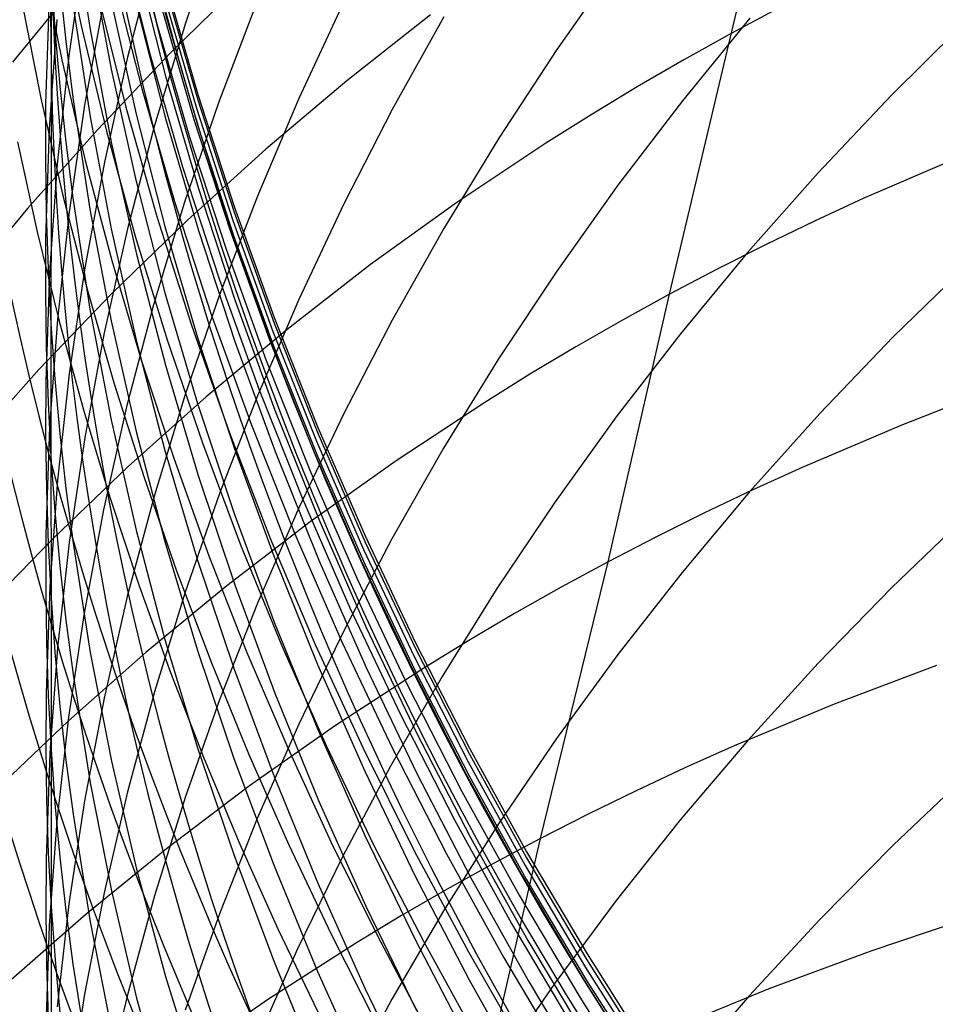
# Model space of a CAD drawing. Extents: x -383 to 1849, y -1185 to -529.
# Tile 383 of 656: x 235.21 to 239.01, y -935.12 to -931.04. Entities that reach past the tile are written whole.
import ezdxf

# ---------------------------------------------------------------- set-up
doc = ezdxf.new("R2010")
doc.units = 0
doc.layers.add('PREDEFINITO', color=7, linetype='CONTINUOUS')

msp = doc.modelspace()

# ---------------------------------------------------------------- linework, layer by layer
at = {"layer": 'PREDEFINITO'}
for p, q in [((237.9083157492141, -932.1777502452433, 519.2352278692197), (238.4153405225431, -930.0412529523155, 522.4613302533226)), ((235.6601322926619, -930.5808752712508, 570.5366458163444), (235.7804008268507, -931.0547313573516, 570.5479857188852)), ((235.3739300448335, -930.622909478, 564.0528887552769), (235.465808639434, -931.0633164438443, 564.0964856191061)), ((235.4324510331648, -930.609424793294, 592.4447797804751), (235.5036255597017, -931.078976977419, 592.3337788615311)), ((236.0415411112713, -930.6295355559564, 613.1107631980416), (235.8988450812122, -931.0517004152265, 612.9036945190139)), ((235.6317921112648, -930.7058546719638, 568.9266486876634), (235.7517537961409, -931.1789634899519, 568.9467145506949)), ((235.4795599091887, -930.7410141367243, 607.0970259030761), (235.4148397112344, -931.1884002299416, 606.9111283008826)), ((235.3008243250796, -930.7850176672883, 562.4358598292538), (235.3857944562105, -931.2049594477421, 562.4854716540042)), ((235.502948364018, -930.773521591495, 590.660345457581), (235.5904502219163, -931.2426206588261, 590.5596361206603)), ((235.7715920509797, -930.7604916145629, 611.0253973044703), (235.6592519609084, -931.1935306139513, 610.8240971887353)), ((235.6963969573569, -930.8030688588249, 583.7710890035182), (235.8166797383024, -931.2729442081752, 583.7106035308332)), ((237.6952719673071, -930.7995301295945, 621.5267863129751), (237.4408381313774, -931.1611374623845, 621.3100602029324)), ((235.4602171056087, -930.8739519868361, 527.7122065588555), (235.1810375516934, -931.2143094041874, 527.9287863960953)), ((235.3414516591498, -930.848355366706, 597.7252626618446), (235.3576175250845, -931.0810883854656, 597.6552995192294)), ((235.3414516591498, -930.8483553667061, 597.7252626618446), (235.3416682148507, -931.7917767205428, 601.0574582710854)), ((235.597699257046, -930.8510686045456, 567.3186566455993), (235.7178419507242, -931.3235682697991, 567.347453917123)), ((235.8145277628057, -930.8785830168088, 577.0577099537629), (235.9502867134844, -931.348162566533, 577.0388308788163)), ((236.1516164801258, -930.8675998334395, 525.4604211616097), (235.8368691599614, -931.1761574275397, 525.6738109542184)), ((235.3781533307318, -930.8939399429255, 595.9162509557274), (235.4029668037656, -931.1273405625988, 595.8511502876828)), ((235.8141674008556, -930.9005835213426, 575.4312619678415), (235.949920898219, -931.370546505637, 575.4236598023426)), ((235.3333468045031, -930.9286909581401, 603.2157218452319), (235.3187316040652, -931.385869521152, 603.0475353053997)), ((235.5615573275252, -930.9506371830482, 608.9573714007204), (235.4806896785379, -931.3926344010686, 608.7630695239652)), ((235.5377296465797, -930.9425140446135, 565.7067775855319), (235.6516885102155, -931.4004725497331, 565.7432777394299)), ((235.5904451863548, -930.9623238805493, 588.8932045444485), (235.6942527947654, -931.4305872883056, 588.8030357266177)), ((235.8097940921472, -930.9358302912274, 573.7539436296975), (235.9453368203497, -931.4054585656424, 573.7482688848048)), ((235.2205469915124, -930.9647340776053, 560.8187754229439), (235.299242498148, -931.3640800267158, 560.8736434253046)), ((235.4321916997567, -930.9738296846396, 594.1181904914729), (235.5030155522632, -931.4408271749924, 593.9980430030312)), ((235.6966668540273, -930.9793755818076, 585.4617136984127), (235.8169910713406, -931.4480221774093, 585.3921970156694)), ((235.7989621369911, -930.9824862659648, 572.1483873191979), (235.9346404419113, -931.4521597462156, 572.1507108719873)), ((236.1937035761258, -930.9691225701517, 614.9986166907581), (236.0365847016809, -931.3825110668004, 614.7853032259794)), ((236.5561039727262, -930.964263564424, 617.0972285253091), (236.3697471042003, -931.3647978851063, 616.879898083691)), ((238.3628249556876, -930.988826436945, 520.7455560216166), (238.1640968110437, -931.0949190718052, 520.8381642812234)), ((235.3646384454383, -931.0373641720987, 605.060634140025), (235.3332293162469, -931.4905526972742, 604.8833392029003)), ((235.813878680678, -931.0062726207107, 580.2998659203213), (235.9494546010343, -931.4739866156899, 580.2567883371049)), ((236.9167783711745, -931.0178696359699, 523.2336232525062), (236.5690434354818, -931.2912292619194, 523.4404661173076)), ((236.9714822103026, -931.0259440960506, 619.2034416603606), (236.7571505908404, -931.4113217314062, 618.9837481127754)), ((238.2414803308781, -931.0320496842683, 623.6270408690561), (237.961638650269, -931.3744707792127, 623.4118175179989)), ((239.1450744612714, -931.03852242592, 625.9215333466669), (238.8291887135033, -931.3514140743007, 625.7149804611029)), ((235.3576175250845, -931.0810883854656, 597.6552995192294), (235.3781313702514, -931.313531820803, 597.5855006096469)), ((235.465808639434, -931.0633164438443, 564.0964856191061), (235.5715259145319, -931.5010270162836, 564.1395939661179)), ((235.5036255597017, -931.078976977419, 592.3337788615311), (235.5914702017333, -931.5462835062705, 592.2236047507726)), ((235.8988450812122, -931.0517004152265, 612.9036945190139), (235.7712193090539, -931.4774572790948, 612.6951681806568)), ((235.7804008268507, -931.0547313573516, 570.5479857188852), (235.9164279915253, -931.5248315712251, 570.5592947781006)), ((238.1640968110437, -931.0949190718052, 520.8381642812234), (237.9678954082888, -931.2042017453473, 520.9323994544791)), ((235.4029668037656, -931.1273405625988, 595.8511502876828), (235.4320528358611, -931.3603377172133, 595.7862372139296)), ((237.4408381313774, -931.1611374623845, 621.3100602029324), (237.1995015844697, -931.529603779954, 621.0895733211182)), ((235.4148397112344, -931.1884002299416, 606.9111283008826), (235.3664567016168, -931.637237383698, 606.7249300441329)), ((235.3857944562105, -931.2049594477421, 562.4854716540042), (235.4834348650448, -931.6225214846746, 562.5345370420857)), ((235.8368691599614, -931.1761574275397, 525.6738109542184), (235.5339807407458, -931.4943953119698, 525.8912049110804)), ((235.6592519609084, -931.1935306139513, 610.8240971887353), (235.5624782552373, -931.6292934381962, 610.6218327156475)), ((235.7517537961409, -931.1789634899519, 568.9467145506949), (235.8874537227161, -931.6482719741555, 568.9665973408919)), ((237.9678954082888, -931.2042017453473, 520.9323994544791), (237.7742557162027, -931.3166316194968, 521.0282303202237)), ((235.5904502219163, -931.2426206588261, 590.5596361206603), (235.6942921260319, -931.7089522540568, 590.459809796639)), ((235.8166797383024, -931.2729442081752, 583.7106035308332), (235.9527175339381, -931.7390946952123, 583.6508797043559)), ((235.3781313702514, -931.313531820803, 597.5855006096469), (235.4029555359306, -931.5456309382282, 597.5158817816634)), ((235.7178419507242, -931.3235682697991, 567.347453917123), (235.8537027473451, -931.7922892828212, 567.3759212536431)), ((236.5690434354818, -931.2912292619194, 523.4404661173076), (236.2325268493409, -931.5754378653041, 523.6522649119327)), ((237.7742557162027, -931.3166316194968, 521.0282303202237), (237.5832060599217, -931.4321575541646, 521.1256214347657)), ((235.299242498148, -931.3640800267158, 560.8736434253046), (235.3894485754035, -931.7613860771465, 560.9279372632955)), ((235.4320528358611, -931.3603377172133, 595.7862372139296), (235.5028919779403, -931.824901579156, 595.6570330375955)), ((235.949920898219, -931.370546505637, 575.4236598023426), (236.1010896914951, -931.8363046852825, 575.416389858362)), ((235.9502867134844, -931.348162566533, 577.0388308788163), (236.1014576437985, -931.8135497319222, 577.0204004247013)), ((236.3697471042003, -931.3647978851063, 616.879898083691), (236.1977258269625, -931.770166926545, 616.6602589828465)), ((238.8291887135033, -931.3514140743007, 625.7149804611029), (238.5251960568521, -931.6730685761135, 625.5030562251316)), ((235.3187316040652, -931.385869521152, 603.0475353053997), (235.3178064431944, -931.6145257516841, 602.9635323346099)), ((235.4806896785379, -931.3926344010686, 608.7630695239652), (235.415886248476, -931.8364767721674, 608.5682565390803)), ((235.6516885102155, -931.4004725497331, 565.7432777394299), (235.7804529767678, -931.8550075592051, 565.77934024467)), ((236.0365847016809, -931.3825110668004, 614.7853032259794), (235.8942877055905, -931.7999211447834, 614.5702239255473)), ((235.9453368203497, -931.4054585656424, 573.7482688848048), (236.09631663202, -931.8708363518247, 573.742857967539)), ((236.7571505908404, -931.4113217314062, 618.9837481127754), (236.5566617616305, -931.8023453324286, 618.7611624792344)), ((237.961638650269, -931.3744707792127, 623.4118175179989), (237.6943978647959, -931.7245108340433, 623.1921781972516)), ((235.5030155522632, -931.4408271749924, 593.9980430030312), (235.5904865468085, -931.90554347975, 593.8787765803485)), ((235.6942527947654, -931.4305872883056, 588.8030357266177), (235.8141009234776, -931.8956216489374, 588.7137745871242)), ((235.8169910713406, -931.4480221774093, 585.3921970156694), (235.9530724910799, -931.9129606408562, 585.3235152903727)), ((235.9346404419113, -931.4521597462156, 572.1507108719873), (236.0857413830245, -931.9175915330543, 572.1531492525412)), ((237.5832060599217, -931.4321575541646, 521.1256214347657), (237.3947747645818, -931.5507284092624, 521.2245373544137)), ((235.3332293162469, -931.4905526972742, 604.8833392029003), (235.3186374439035, -931.9443081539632, 604.7061285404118)), ((235.7712193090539, -931.4774572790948, 612.6951681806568), (235.6589116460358, -931.9063644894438, 612.48540255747)), ((235.9494546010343, -931.4739866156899, 580.2567883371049), (236.1004660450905, -931.937489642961, 580.2143808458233)), ((235.5339807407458, -931.4943953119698, 525.8912049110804), (235.2431839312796, -931.8218932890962, 526.1123366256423)), ((235.5715259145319, -931.5010270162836, 564.1395939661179), (235.6908426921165, -931.9356797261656, 564.1821805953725)), ((235.9164279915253, -931.5248315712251, 570.5592947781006), (236.0679096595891, -931.9907157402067, 570.5705612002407)), ((237.1995015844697, -931.529603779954, 621.0895733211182), (236.9715115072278, -931.9045059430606, 620.8655783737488)), ((235.2017420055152, -931.545523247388, 559.2622200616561), (235.2831048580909, -931.9181401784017, 559.3203408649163)), ((235.4029555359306, -931.5456309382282, 597.5158817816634), (235.4320523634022, -931.7773310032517, 597.4464588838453)), ((235.5914702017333, -931.5462835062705, 592.2236047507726), (235.6956807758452, -932.0108955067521, 592.1143593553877)), ((237.3947747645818, -931.5507284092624, 521.2245373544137), (237.0258805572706, -931.7968003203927, 521.4268018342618)), ((235.3178064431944, -931.6145257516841, 602.9635323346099), (235.3211773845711, -931.8431505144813, 602.8796182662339)), ((236.2325268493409, -931.5754378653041, 523.6522649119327), (235.9074566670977, -931.8700788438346, 523.8687436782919)), ((239.1326668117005, -931.598880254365, 518.6873127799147), (238.7153188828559, -931.7791653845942, 518.8630901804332)), ((235.3664567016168, -931.637237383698, 606.7249300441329), (235.3346599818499, -932.0870746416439, 606.538621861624)), ((235.5624782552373, -931.6292934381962, 610.6218327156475), (235.4815188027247, -932.0673336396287, 610.4188138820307)), ((235.4834348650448, -931.6225214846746, 562.5345370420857), (235.593536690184, -932.0373904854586, 562.5830219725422)), ((235.8874537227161, -931.6482719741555, 568.9665973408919), (236.0385903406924, -932.1133244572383, 568.9862780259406)), ((238.5251960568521, -931.6730685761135, 625.5030562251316), (238.2333409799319, -932.0030732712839, 625.2860297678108)), ((235.6942921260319, -931.7089522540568, 590.459809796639), (235.8141726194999, -932.1720697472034, 590.3609587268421)), ((237.6943978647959, -931.7245108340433, 623.1921781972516), (237.4400069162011, -932.0817518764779, 622.96838375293)), ((235.3894485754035, -931.7613860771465, 560.9279372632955), (235.4909855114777, -932.1563805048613, 560.9816226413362)), ((235.4320523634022, -931.7773310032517, 597.4464588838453), (235.5029133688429, -932.2393150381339, 597.3082642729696)), ((235.9527175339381, -931.7390946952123, 583.6508797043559), (236.1042062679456, -932.2010659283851, 583.5919729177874)), ((236.1977258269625, -931.770166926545, 616.6602589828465), (236.0402866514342, -932.1799370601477, 616.4385472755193)), ((238.7153188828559, -931.7791653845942, 518.8630901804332), (238.5100047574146, -931.8740617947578, 518.9535675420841)), ((235.3416682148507, -931.7917767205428, 601.0574582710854), (235.3409310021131, -932.3000773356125, 602.7121429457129)), ((235.8942877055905, -931.7999211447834, 614.5702239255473), (235.7670583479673, -932.2209190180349, 614.3536043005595)), ((235.8537027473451, -931.7922892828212, 567.3759212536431), (236.0049810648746, -932.2567754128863, 567.4040319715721)), ((236.1014576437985, -931.8135497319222, 577.0204004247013), (236.2677403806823, -932.2742851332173, 577.002434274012)), ((236.5566617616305, -931.8023453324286, 618.7611624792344), (236.3702625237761, -932.1985856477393, 618.5359295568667)), ((237.0258805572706, -931.7968003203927, 521.4268018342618), (236.6677996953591, -932.0544382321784, 521.6347402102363)), ((235.2431839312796, -931.8218932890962, 526.1123366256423), (234.964711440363, -932.1582311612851, 526.3369396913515)), ((235.3211773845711, -931.8431505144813, 602.8796182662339), (235.3288752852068, -932.0716867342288, 602.7958146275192)), ((235.415886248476, -931.8364767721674, 608.5682565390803), (235.3673939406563, -932.2817133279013, 608.3731336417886)), ((235.5028919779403, -931.824901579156, 595.6570330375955), (235.5903695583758, -932.2871914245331, 595.5287568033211)), ((235.7804529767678, -931.8550075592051, 565.77934024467), (235.9237494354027, -932.3057022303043, 565.8149335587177)), ((236.1010896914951, -931.8363046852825, 575.416389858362), (236.2673733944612, -932.2973981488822, 575.4094568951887)), ((235.9074566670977, -931.8700788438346, 523.8687436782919), (235.5940609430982, -932.1747355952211, 524.0896264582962)), ((235.8141009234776, -931.8956216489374, 588.7137745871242), (235.9496880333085, -932.3569780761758, 588.6255041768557)), ((236.09631663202, -931.8708363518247, 573.742857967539), (236.2624321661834, -932.3315072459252, 573.73771421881)), ((238.5100047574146, -931.8740617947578, 518.9535675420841), (238.3070209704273, -931.9721256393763, 519.0457566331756)), ((235.2831048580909, -931.9181401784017, 559.3203408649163), (235.3745102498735, -932.2888226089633, 559.3778518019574)), ((235.6589116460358, -931.9063644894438, 612.48540255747), (235.5621699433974, -932.337980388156, 612.2746160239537)), ((235.5904865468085, -931.90554347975, 593.8787765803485), (235.6943029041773, -932.3675354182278, 593.7605012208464)), ((235.6908426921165, -931.9356797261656, 564.1821805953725), (235.8235197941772, -932.366913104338, 564.2242123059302)), ((235.9530724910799, -931.9129606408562, 585.3235152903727), (236.1046067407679, -932.3737375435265, 585.2557325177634)), ((236.0857413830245, -931.9175915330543, 572.1531492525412), (236.2519642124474, -932.3783243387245, 572.1556987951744)), ((236.1004660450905, -931.937489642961, 580.2143808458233), (236.2666116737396, -932.3963272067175, 580.172682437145)), ((236.9715115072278, -931.9045059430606, 620.8655783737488), (236.7571170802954, -932.2854208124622, 620.6383280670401)), ((235.3186374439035, -931.9443081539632, 604.7061285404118), (235.3177251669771, -932.1712569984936, 604.6176114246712)), ((238.3070209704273, -931.9721256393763, 519.0457566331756), (238.1064353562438, -932.0733555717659, 519.1396469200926)), ((235.6956807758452, -932.0108955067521, 592.1143593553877), (235.815953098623, -932.4723641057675, 592.006144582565)), ((236.0679096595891, -931.9907157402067, 570.5705612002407), (236.2345417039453, -932.4519236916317, 570.5817731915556)), ((238.2333409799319, -932.0030732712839, 625.2860297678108), (237.9538679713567, -932.3410154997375, 625.0641702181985)), ((235.593536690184, -932.0373904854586, 562.5830219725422), (235.7158910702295, -932.4492531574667, 562.6308924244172)), ((236.6677996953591, -932.0544382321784, 521.6347402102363), (236.3207587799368, -932.3232330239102, 521.8480689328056)), ((239.153147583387, -932.0459266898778, 627.5856649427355), (238.8370158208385, -932.3547867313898, 627.3729034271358)), ((235.3346599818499, -932.0870746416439, 606.538621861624), (235.3196986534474, -932.5374610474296, 606.3523944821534)), ((235.3288752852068, -932.0716867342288, 602.7958146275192), (235.3409310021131, -932.3000773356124, 602.7121429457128)), ((235.4815188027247, -932.0673336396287, 610.4188138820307), (235.4166214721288, -932.5072047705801, 610.2152506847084)), ((237.4400069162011, -932.0817518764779, 622.96838375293), (237.1987147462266, -932.4457759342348, 622.7406950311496)), ((238.1064353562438, -932.0733555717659, 519.1396469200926), (237.9083157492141, -932.1777502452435, 519.2352278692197)), ((236.0385903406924, -932.1133244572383, 568.9862780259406), (236.204862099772, -932.5736652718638, 569.0057375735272)), ((235.5940609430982, -932.1747355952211, 524.0896264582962), (235.2925677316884, -932.4889915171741, 524.3146372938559)), ((235.3177251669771, -932.1712569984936, 604.6176114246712), (235.3211098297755, -932.3981777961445, 604.5291833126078)), ((235.4909855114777, -932.1563805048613, 560.9816226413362), (235.6036735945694, -932.5487915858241, 561.0346652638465)), ((235.8141726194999, -932.1720697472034, 590.3609587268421), (235.9497902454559, -932.6315265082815, 590.2631751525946)), ((236.0402866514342, -932.1799370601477, 616.4385472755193), (235.8976760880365, -932.5936746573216, 616.2149990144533)), ((237.6532791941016, -933.287613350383, 517.6507610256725), (237.9083157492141, -932.1777502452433, 519.2352278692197)), ((237.9083157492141, -932.1777502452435, 519.2352278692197), (237.7127233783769, -932.2853001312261, 519.3324846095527)), ((235.7670583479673, -932.2209190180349, 614.3536043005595), (235.655142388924, -932.6450709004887, 614.1356698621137)), ((236.1042062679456, -932.2010659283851, 583.5919729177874), (236.2708418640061, -932.6584035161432, 583.5339385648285)), ((236.3702625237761, -932.1985856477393, 618.5359295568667), (236.1981996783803, -932.5996134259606, 618.3082941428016)), ((235.5029133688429, -932.2393150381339, 597.3082642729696), (235.5904131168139, -932.6990460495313, 597.1710435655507)), ((236.0049810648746, -932.2567754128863, 567.4040319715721), (236.1713763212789, -932.7165704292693, 567.4317593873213)), ((235.3673939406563, -932.2817133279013, 608.3731336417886), (235.3354596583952, -932.7278930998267, 608.1779020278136)), ((235.3409310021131, -932.3000773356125, 602.7121429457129), (235.3408934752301, -932.8517088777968, 604.3526846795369)), ((235.3409310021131, -932.3000773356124, 602.7121429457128), (235.3573639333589, -932.5282656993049, 602.6286243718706)), ((235.3745102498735, -932.2888226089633, 559.3778518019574), (235.4758092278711, -932.657346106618, 559.4347207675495)), ((235.5903695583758, -932.2871914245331, 595.5287568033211), (235.6941843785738, -932.7467671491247, 595.4015268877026)), ((235.9237494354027, -932.3057022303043, 565.8149335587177), (236.0813042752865, -932.7521397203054, 565.850026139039)), ((236.2673733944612, -932.2973981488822, 575.4094568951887), (236.4484716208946, -932.7533669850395, 575.4028656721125)), ((236.2677403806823, -932.2742851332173, 577.002434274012), (236.44883475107, -932.7299093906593, 576.9849481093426)), ((236.7571170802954, -932.2854208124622, 620.6383280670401), (236.5565674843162, -932.6719252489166, 620.4080751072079)), ((237.7127233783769, -932.2853001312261, 519.3324846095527), (237.5196930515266, -932.3959629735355, 519.4313849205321)), ((235.5621699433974, -932.337980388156, 612.2746160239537), (235.4812420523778, -932.7718633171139, 612.0630269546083)), ((236.3207587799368, -932.3232330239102, 521.8480689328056), (235.9849844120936, -932.6027755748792, 522.0665044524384)), ((236.2624321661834, -932.3315072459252, 573.73771421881), (236.4433820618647, -932.7870148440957, 573.7328409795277)), ((237.9538679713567, -932.3410154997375, 625.0641702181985), (237.6870215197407, -932.6864826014, 624.8377467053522)), ((235.6943029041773, -932.3675354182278, 593.7605012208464), (235.8141628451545, -932.8263598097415, 593.6433269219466)), ((235.8235197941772, -932.366913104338, 564.2242123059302), (235.9693180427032, -932.7943656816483, 564.2656558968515)), ((235.9496880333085, -932.3569780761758, 588.6255041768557), (236.1007125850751, -932.8142076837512, 588.5383075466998)), ((236.1046067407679, -932.3737375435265, 585.2557325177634), (236.2712894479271, -932.8298994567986, 585.1889126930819)), ((236.2519642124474, -932.3783243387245, 572.1556987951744), (236.433008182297, -932.8339008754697, 572.1583558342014)), ((238.8370158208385, -932.3547867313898, 627.3729034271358), (238.5327560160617, -932.6723122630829, 627.1545930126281)), ((235.3211098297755, -932.3981777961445, 604.5291833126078), (235.3288223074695, -932.6250139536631, 604.4408668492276)), ((236.2666116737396, -932.3963272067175, 580.172682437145), (236.4475901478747, -932.8500448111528, 580.1317321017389)), ((237.5196930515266, -932.3959629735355, 519.4313849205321), (237.3292529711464, -932.5096883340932, 519.5318922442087)), ((235.7158910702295, -932.4492531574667, 562.6308924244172), (235.8502891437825, -932.8577962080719, 562.6781143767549)), ((235.815953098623, -932.4723641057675, 592.006144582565), (235.9519829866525, -932.93024043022, 591.8990623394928)), ((236.2345417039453, -932.4519236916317, 570.5817731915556), (236.4160199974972, -932.9079952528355, 570.5929189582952)), ((237.1987147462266, -932.4457759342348, 622.7406950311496), (236.9707702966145, -932.816165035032, 622.509372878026)), ((235.2925677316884, -932.4889915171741, 524.3146372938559), (235.0032050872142, -932.8124300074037, 524.5435002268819)), ((235.4166214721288, -932.5072047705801, 610.2152506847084), (235.368034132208, -932.9484603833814, 610.0113531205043)), ((237.3292529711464, -932.5096883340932, 519.5318922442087), (237.1414313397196, -932.6264257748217, 519.6339700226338)), ((235.3196986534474, -932.5374610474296, 606.3523944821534), (235.318609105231, -932.7627192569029, 606.2593706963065)), ((235.3573639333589, -932.5282656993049, 602.6286243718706), (235.3781476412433, -932.7561970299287, 602.5452785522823)), ((235.6036735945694, -932.5487915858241, 561.0346652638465), (235.7273331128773, -932.9383475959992, 561.0870308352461)), ((239.2995745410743, -932.5543274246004, 516.911829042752), (238.8747007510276, -932.718776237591, 517.0858329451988)), ((235.8976760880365, -932.5936746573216, 616.2149990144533), (235.7701406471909, -933.0109460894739, 615.9898502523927)), ((236.204862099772, -932.5736652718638, 569.0057375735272), (236.3859674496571, -933.0288387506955, 569.0249569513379)), ((235.3288223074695, -932.6250139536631, 604.4408668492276), (235.3408934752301, -932.8517088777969, 604.3526846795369)), ((235.9849844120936, -932.6027755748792, 522.0665044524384), (235.6607031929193, -932.8926567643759, 522.2897632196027)), ((235.9497902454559, -932.6315265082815, 590.2631751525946), (236.1008435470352, -933.0868759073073, 590.1665513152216)), ((236.1981996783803, -932.5996134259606, 618.3082941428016), (236.0407200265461, -933.0049994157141, 618.0785010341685)), ((237.1414313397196, -932.6264257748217, 519.6339700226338), (236.7737562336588, -932.868735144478, 519.8426907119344)), ((235.4758092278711, -932.657346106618, 559.4347207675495), (235.5868528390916, -933.0234862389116, 559.4909156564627)), ((235.655142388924, -932.6450709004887, 614.1356698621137), (235.5587855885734, -933.0719430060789, 613.9166461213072)), ((236.2708418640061, -932.6584035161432, 583.5339385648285), (236.452320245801, -933.1106530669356, 583.4768320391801)), ((236.5565674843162, -932.6719252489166, 620.4080751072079), (236.3701118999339, -933.0635961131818, 620.1750722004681)), ((238.5327560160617, -932.6723122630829, 627.1545930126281), (238.2406145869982, -932.9980950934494, 626.931011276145)), ((235.5904131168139, -932.6990460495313, 597.1710435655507), (235.6942503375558, -933.1560861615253, 597.0349235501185)), ((236.1713763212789, -932.7165704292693, 567.4317593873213), (236.3525879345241, -933.1712181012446, 567.4590768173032)), ((237.6870215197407, -932.6864826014, 624.8377467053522), (237.433046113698, -933.039061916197, 624.6070283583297)), ((238.8747007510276, -932.718776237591, 517.0858329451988), (238.4583335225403, -932.8958118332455, 517.2670464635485)), ((235.3354596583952, -932.7278930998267, 608.1779020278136), (235.3203303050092, -933.1745651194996, 607.9827628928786)), ((235.3781476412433, -932.7561970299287, 602.5452785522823), (235.4032442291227, -932.9838169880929, 602.4621247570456)), ((235.6941843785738, -932.7467671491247, 595.4015268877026), (235.8140352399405, -933.2031886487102, 595.275461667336)), ((236.0813042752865, -932.7521397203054, 565.850026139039), (236.2528438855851, -933.1939031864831, 565.8845864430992)), ((236.4484716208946, -932.7533669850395, 575.4028656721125), (236.6440839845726, -933.2037512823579, 575.3966209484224)), ((236.44883475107, -932.7299093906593, 576.9849481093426), (236.644440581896, -933.1799631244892, 576.967957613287)), ((235.318609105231, -932.7627192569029, 606.2593706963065), (235.3218218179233, -932.987945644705, 606.1664386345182)), ((235.4812420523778, -932.7718633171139, 612.0630269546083), (235.4163758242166, -933.2075716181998, 611.8508537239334)), ((235.9693180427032, -932.7943656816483, 564.2656558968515), (236.1279982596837, -933.2176759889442, 564.3064781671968)), ((236.4433820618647, -932.7870148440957, 573.7328409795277), (236.638864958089, -933.2369027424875, 573.7282415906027)), ((235.8141628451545, -932.8263598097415, 593.6433269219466), (235.9497645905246, -933.2815734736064, 593.5273636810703)), ((236.1007125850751, -932.8142076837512, 588.5383075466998), (236.2668730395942, -933.2668615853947, 588.4522677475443)), ((236.2712894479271, -932.8298994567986, 585.1889126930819), (236.4528162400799, -933.2809929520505, 585.123119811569)), ((236.433008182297, -932.8339008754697, 572.1583558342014), (236.6285725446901, -933.2838638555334, 572.1611167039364)), ((236.9707702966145, -932.816165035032, 622.509372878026), (236.7564225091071, -933.1925012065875, 622.2746781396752)), ((235.3408934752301, -932.8517088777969, 604.3526846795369), (235.3573427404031, -933.0782064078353, 604.2646590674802)), ((235.3408934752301, -932.8517088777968, 604.3526846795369), (235.3412785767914, -933.4380774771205, 605.9809450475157)), ((235.8502891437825, -932.8577962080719, 562.6781143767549), (235.9965220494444, -933.2627063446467, 562.7246538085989)), ((236.7737562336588, -932.868735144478, 519.8426907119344), (236.4168933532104, -933.1224875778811, 520.0572545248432)), ((236.4475901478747, -932.8500448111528, 580.1317321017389), (236.6431001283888, -933.2981879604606, 580.0915688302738)), ((235.6607031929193, -932.8926567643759, 522.2897632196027), (235.3481417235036, -933.1924674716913, 522.5175616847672)), ((236.4160199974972, -932.9079952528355, 570.5929189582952), (236.6120404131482, -933.3584702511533, 570.6039867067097)), ((238.4583335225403, -932.8958118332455, 517.2670464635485), (238.2535086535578, -932.9890473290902, 517.3603301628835)), ((235.368034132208, -932.9484603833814, 610.0113531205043), (235.3360046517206, -933.3906540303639, 609.807331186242)), ((235.7273331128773, -932.9383475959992, 561.0870308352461), (235.8617843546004, -933.3247768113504, 561.1386850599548)), ((235.9519829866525, -932.93024043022, 591.8990623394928), (236.1034662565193, -933.3840756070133, 591.7932145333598)), ((235.3218218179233, -932.987945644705, 606.1664386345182), (235.3293679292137, -933.213083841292, 606.073622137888)), ((235.4032442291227, -932.9838169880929, 602.4621247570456), (235.4326158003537, -933.2110712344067, 602.3791822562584)), ((236.0407200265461, -933.0049994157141, 618.0785010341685), (235.8980703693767, -933.414314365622, 617.846795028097)), ((238.2406145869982, -932.9980950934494, 626.931011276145), (237.96083795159, -933.3317270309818, 626.7024357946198)), ((238.2535086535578, -932.9890473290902, 517.3603301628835), (238.0510129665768, -933.085426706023, 517.45538426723)), ((235.5868528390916, -933.0234862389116, 559.4909156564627), (235.707492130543, -933.3870185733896, 559.5464043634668)), ((235.7701406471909, -933.0109460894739, 615.9898502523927), (235.6579268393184, -933.4313177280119, 615.7633370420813)), ((236.3859674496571, -933.0288387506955, 569.0249569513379), (236.5816048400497, -933.4783892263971, 569.0439171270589)), ((237.433046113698, -933.039061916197, 624.6070283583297), (237.1921862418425, -933.3983407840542, 624.3722843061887)), ((235.3573427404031, -933.0782064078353, 604.2646590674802), (235.378143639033, -933.3044521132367, 604.1768107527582)), ((235.5587855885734, -933.0719430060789, 613.9166461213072), (235.4782337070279, -933.5011015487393, 613.6967585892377)), ((236.1008435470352, -933.0868759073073, 590.1665513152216), (236.267031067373, -933.5376713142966, 590.0711794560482)), ((236.3701118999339, -933.0635961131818, 620.1750722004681), (236.1979995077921, -933.4600102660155, 619.939572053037)), ((238.0510129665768, -933.085426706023, 517.45538426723), (237.8509139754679, -933.1849490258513, 517.5521981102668)), ((236.4168933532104, -933.1224875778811, 520.0572545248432), (236.0710683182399, -933.3872795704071, 520.2773689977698)), ((236.452320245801, -933.1106530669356, 583.4768320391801), (236.6483373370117, -933.5573601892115, 583.420708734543)), ((239.1450154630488, -933.0920873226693, 629.2259487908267), (238.8290935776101, -933.3961043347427, 629.0074813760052)), ((235.6942503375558, -933.1560861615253, 597.0349235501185), (235.8141237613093, -933.6099974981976, 596.9000310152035)), ((235.3481417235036, -933.1924674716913, 522.5175616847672), (235.0475266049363, -933.5017985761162, 522.7496162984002)), ((235.3203303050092, -933.1745651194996, 607.9827628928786), (235.3191446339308, -933.3979447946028, 607.8852908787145)), ((235.4163758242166, -933.2075716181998, 611.8508537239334), (235.3678191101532, -933.6446636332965, 611.6383147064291)), ((235.8140352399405, -933.2031886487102, 595.275461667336), (235.9496209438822, -933.6560158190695, 595.1506795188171)), ((236.2528438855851, -933.1939031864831, 565.8845864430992), (236.4380946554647, -933.6305757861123, 565.9185829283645)), ((236.3525879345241, -933.1712181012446, 567.4590768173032), (236.5483153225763, -933.6202621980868, 567.4859575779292)), ((236.7564225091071, -933.1925012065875, 622.2746781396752), (236.5559203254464, -933.5743664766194, 622.0368716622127)), ((236.6440839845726, -933.2037512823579, 575.3966209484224), (236.8539100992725, -933.6480911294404, 575.390727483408)), ((236.644440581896, -933.1799631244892, 576.967957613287), (236.8542577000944, -933.6239869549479, 576.9514784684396)), ((237.8509139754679, -933.1849490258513, 517.5521981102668), (237.6532791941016, -933.2876133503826, 517.6507610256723)), ((235.3293679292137, -933.213083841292, 606.073622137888), (235.3412785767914, -933.4380774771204, 605.9809450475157)), ((235.4326158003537, -933.2110712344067, 602.3791822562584), (235.5040323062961, -933.664265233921, 602.2140082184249)), ((236.1279982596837, -933.2176759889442, 564.3064781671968), (236.2993212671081, -933.636482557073, 564.3466459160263)), ((236.638864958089, -933.2369027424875, 573.7282415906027), (236.8485794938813, -933.680714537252, 573.723919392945)), ((235.9497645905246, -933.2815734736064, 593.5273636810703), (236.1008063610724, -933.7327332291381, 593.4127214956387)), ((235.9965220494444, -933.2627063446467, 562.7246538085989), (236.1543809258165, -933.6636702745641, 562.7704766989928)), ((236.2668730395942, -933.2668615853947, 588.4522677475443), (236.4478678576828, -933.714490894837, 588.3674678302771)), ((236.4528162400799, -933.2809929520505, 585.123119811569), (236.6488827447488, -933.7265646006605, 585.0584178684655)), ((236.6285725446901, -933.2838638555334, 572.1611167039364), (236.8383565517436, -933.7277559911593, 572.1639777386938)), ((237.3729302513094, -934.4358955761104, 516.098950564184), (237.6532791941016, -933.287613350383, 517.6507610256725)), ((237.6532791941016, -933.2876133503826, 517.6507610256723), (237.4581695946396, -933.3934105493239, 517.7510577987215)), ((235.378143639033, -933.3044521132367, 604.1768107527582), (235.4032582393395, -933.5303919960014, 604.0891600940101)), ((235.8617843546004, -933.3247768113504, 561.1386850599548), (236.0068476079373, -933.7078075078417, 561.1895936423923)), ((236.6431001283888, -933.2981879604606, 580.0915688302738), (236.852840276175, -933.7403021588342, 580.0522316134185)), ((237.96083795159, -933.3317270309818, 626.7024357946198), (237.6936725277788, -933.6727998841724, 626.4691441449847)), ((236.6120404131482, -933.3584702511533, 570.6039867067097), (236.8222988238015, -933.8028885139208, 570.614964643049)), ((235.3191446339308, -933.3979447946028, 607.8852908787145), (235.3222527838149, -933.6212784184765, 607.7879174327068)), ((235.3360046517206, -933.3906540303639, 609.807331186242), (235.3207808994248, -933.8333392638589, 609.6033948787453)), ((235.707492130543, -933.3870185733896, 559.5464043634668), (235.8375781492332, -933.7477186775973, 559.6011547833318)), ((236.0710683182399, -933.3872795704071, 520.2773689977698), (235.7365067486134, -933.6627076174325, 520.5027416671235)), ((236.1034662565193, -933.3840756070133, 591.7932145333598), (236.2700987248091, -933.8334207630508, 591.6887030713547)), ((237.1921862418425, -933.3983407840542, 624.3722843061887), (236.9646863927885, -933.763906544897, 624.1337836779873)), ((237.4581695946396, -933.3934105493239, 517.7510577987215), (237.2656199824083, -933.502298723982, 517.8530550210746)), ((238.8290935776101, -933.3961043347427, 629.0074813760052), (238.5250490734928, -933.7086466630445, 628.7833118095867)), ((235.3412785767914, -933.4380774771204, 605.9809450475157), (235.3575733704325, -933.6628706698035, 605.8884307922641)), ((235.3412785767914, -933.4380774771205, 605.9809450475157), (235.3414739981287, -934.0675820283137, 607.5935668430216)), ((235.6579268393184, -933.4313177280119, 615.7633370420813), (235.5612811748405, -933.8543559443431, 615.5356954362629)), ((235.8980703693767, -933.414314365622, 617.846795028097), (235.7704975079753, -933.8271290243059, 617.6134209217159)), ((236.1979995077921, -933.4600102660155, 619.939572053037), (236.0404794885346, -933.8607445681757, 619.7018273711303)), ((236.5816048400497, -933.4783892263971, 569.0439171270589), (236.791472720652, -933.9218610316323, 569.0625990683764)), ((235.4032582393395, -933.5303919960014, 604.0891600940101), (235.432648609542, -933.7559720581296, 604.0017274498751)), ((235.4782337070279, -933.5011015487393, 613.6967585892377), (235.4137325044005, -933.932112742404, 613.4762327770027)), ((237.2656199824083, -933.502298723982, 517.8530550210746), (237.0756586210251, -933.614227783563, 517.9567147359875)), ((236.267031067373, -933.5376713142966, 590.0711794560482), (236.4480513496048, -933.9834660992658, 589.9771518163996)), ((236.5559203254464, -933.5743664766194, 622.0368716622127), (236.3695126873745, -933.961342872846, 621.7962142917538)), ((236.6483373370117, -933.5573601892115, 583.420708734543), (236.8585890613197, -933.9980704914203, 583.3656240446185)), ((235.8141237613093, -933.6099974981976, 596.9000310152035), (235.949732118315, -934.0603421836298, 596.7664927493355)), ((237.0756586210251, -933.614227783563, 517.9567147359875), (236.8883137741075, -933.7291476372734, 518.0619989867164)), ((235.3222527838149, -933.6212784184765, 607.7879174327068), (235.3296856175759, -933.8445096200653, 607.6906677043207)), ((235.3678191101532, -933.6446636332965, 611.6383147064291), (235.335819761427, -934.0826977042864, 611.4256282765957)), ((235.9496209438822, -933.6560158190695, 595.1506795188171), (236.1006402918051, -934.1048085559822, 595.0272988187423)), ((236.2993212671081, -933.636482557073, 564.3466459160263), (236.4830478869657, -934.0504239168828, 564.3861259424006)), ((236.4380946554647, -933.6305757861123, 565.9185829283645), (236.6367829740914, -934.0617406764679, 565.9519840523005)), ((236.5483153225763, -933.6202621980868, 567.4859575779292), (236.7582579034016, -934.0632464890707, 567.5123749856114)), ((236.8539100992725, -933.6480911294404, 575.390727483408), (237.0776495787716, -934.0859266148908, 575.3851900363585)), ((236.8542577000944, -933.6239869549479, 576.9514784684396), (237.0779859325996, -934.0615215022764, 576.9355263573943)), ((235.3575733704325, -933.6628706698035, 605.8884307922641), (235.3782258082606, -933.8874094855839, 605.7961011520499)), ((235.7365067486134, -933.6627076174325, 520.5027416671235), (235.4134342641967, -933.9483682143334, 520.7330800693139)), ((235.5040323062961, -933.664265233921, 602.2140082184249), (235.5920939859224, -934.1153443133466, 602.049910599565)), ((236.1543809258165, -933.6636702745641, 562.7704766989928), (236.3236569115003, -934.0603747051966, 562.8155490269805)), ((236.8485794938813, -933.680714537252, 573.723919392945), (237.0722243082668, -934.1179938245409, 573.7198777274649)), ((237.6936725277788, -933.6727998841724, 626.4691441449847), (237.4393647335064, -934.0209054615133, 626.231413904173)), ((236.0068476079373, -933.7078075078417, 561.1895936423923), (236.1623431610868, -934.0871679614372, 561.2397222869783)), ((236.1008063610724, -933.7327332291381, 593.4127214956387), (236.2669863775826, -934.1793958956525, 593.2995103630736)), ((236.4478678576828, -933.714490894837, 588.3674678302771), (236.643395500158, -934.156646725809, 588.2839908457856)), ((236.8883137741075, -933.7291476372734, 518.0619989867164), (236.5215866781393, -933.967759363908, 518.2772892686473)), ((236.6488827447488, -933.7265646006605, 585.0584178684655), (236.8591845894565, -934.1661609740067, 584.9948708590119)), ((236.8383565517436, -933.7277559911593, 572.1639777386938), (237.0620594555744, -934.1651199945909, 572.1669352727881)), ((236.852840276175, -933.7403021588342, 580.0522316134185), (237.0765092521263, -934.1759329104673, 580.0137594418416)), ((238.5250490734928, -933.7086466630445, 628.7833118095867), (238.2331289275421, -934.029316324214, 628.5537228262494)), ((239.016538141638, -933.7178242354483, 515.3389972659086), (238.5922484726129, -933.8787310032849, 515.5180072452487)), ((235.432648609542, -933.7559720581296, 604.0017274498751), (235.5041049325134, -934.2058367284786, 603.827597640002)), ((235.8375781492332, -933.7477186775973, 559.6011547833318), (235.9769619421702, -934.1053621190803, 559.655134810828)), ((236.9646863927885, -933.763906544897, 624.1337836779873), (236.75079105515, -934.1353465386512, 623.8917956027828)), ((236.8222988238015, -933.8028885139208, 570.614964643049), (237.0464911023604, -934.2407898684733, 570.6258409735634)), ((235.3207808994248, -933.8333392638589, 609.6033948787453), (235.3195486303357, -934.0547267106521, 609.5015244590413)), ((235.3296856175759, -933.8445096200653, 607.6906677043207), (235.3414739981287, -934.0675820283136, 607.5935668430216)), ((235.5612811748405, -933.8543559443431, 615.5356954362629), (235.4804501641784, -934.2796271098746, 615.3071614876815)), ((235.7704975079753, -933.8271290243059, 617.6134209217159), (235.6582482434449, -934.243014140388, 617.378623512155)), ((236.0404794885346, -933.8607445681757, 619.7018273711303), (235.8978010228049, -934.2653758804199, 619.4620908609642)), ((236.2700987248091, -933.8334207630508, 591.6887030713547), (236.4515762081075, -934.277827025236, 591.5856298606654)), ((235.3782258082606, -933.8874094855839, 605.7961011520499), (235.4031978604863, -934.1116404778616, 605.7039774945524)), ((238.5922484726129, -933.8787310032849, 515.5180072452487), (238.1765230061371, -934.0520500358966, 515.704395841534)), ((235.4137325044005, -933.932112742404, 613.4762327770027), (235.3655277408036, -934.3645428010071, 613.2552941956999)), ((236.791472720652, -933.9218610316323, 569.0625990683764), (237.015269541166, -934.3587984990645, 569.0809837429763)), ((235.4134342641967, -933.9483682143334, 520.7330800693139), (235.1020764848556, -934.2438578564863, 520.9680917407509)), ((236.5215866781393, -933.967759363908, 518.2772892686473), (236.1656648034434, -934.2177331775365, 518.4986222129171)), ((236.3695126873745, -933.961342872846, 621.7962142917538), (236.1974485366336, -934.3530124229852, 621.5529668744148)), ((236.4480513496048, -933.9834660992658, 589.9771518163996), (236.6436029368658, -934.4238136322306, 589.8845606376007)), ((236.8585890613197, -933.9980704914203, 583.3656240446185), (237.0827713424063, -934.4323295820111, 583.3116333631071)), ((237.4393647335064, -934.0209054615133, 626.231413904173), (237.1981609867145, -934.375635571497, 625.9895226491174)), ((235.3195486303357, -934.0547267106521, 609.5015244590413), (235.3226107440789, -934.2760696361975, 609.3997541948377)), ((235.3414739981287, -934.0675820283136, 607.5935668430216), (235.3576373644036, -934.2904399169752, 607.4966395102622)), ((235.3414739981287, -934.0675820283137, 607.5935668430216), (235.3416444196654, -935.3980356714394, 610.7888682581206)), ((235.949732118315, -934.0603421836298, 596.7664927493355), (236.1007741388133, -934.5066823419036, 596.6344355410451)), ((236.3236569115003, -934.0603747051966, 562.8155490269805), (236.504141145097, -934.4525063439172, 562.8598367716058)), ((236.4830478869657, -934.0504239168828, 564.3861259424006), (236.6789389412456, -934.4591385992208, 564.4248850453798)), ((236.6367829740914, -934.0617406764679, 565.9519840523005), (236.8486352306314, -934.4869810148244, 565.9847582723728)), ((236.7582579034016, -934.0632464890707, 567.5123749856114), (236.9821150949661, -934.4997147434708, 567.5383023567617)), ((237.0779859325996, -934.0615215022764, 576.9355263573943), (237.3153251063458, -934.4921073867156, 576.9201169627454)), ((238.2331289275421, -934.029316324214, 628.5537228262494), (237.9535801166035, -934.3577153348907, 628.3189971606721)), ((238.1765230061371, -934.0520500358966, 515.704395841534), (237.9720410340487, -934.1433618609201, 515.8003291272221)), ((235.335819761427, -934.0826977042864, 611.4256282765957), (235.3206256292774, -934.5212321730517, 611.2130128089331)), ((235.9769619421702, -934.1053621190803, 559.655134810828), (236.1254945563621, -934.4597244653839, 559.7083123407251)), ((236.1006402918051, -934.1048085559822, 595.0272988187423), (236.2667920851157, -934.549126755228, 594.9054379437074)), ((236.1623431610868, -934.0871679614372, 561.2397222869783), (236.3280913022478, -934.462586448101, 561.2890366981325)), ((237.0776495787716, -934.0859266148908, 575.3851900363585), (237.3150020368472, -934.5167978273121, 575.3800133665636)), ((235.4031978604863, -934.1116404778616, 605.7039774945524), (235.43245149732, -934.3355102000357, 605.6120811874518)), ((235.5920939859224, -934.1153443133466, 602.049910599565), (235.6964976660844, -934.563873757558, 601.8870435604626)), ((236.75079105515, -934.1353465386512, 623.8917956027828), (236.550744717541, -934.5122481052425, 623.6465892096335)), ((237.0722243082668, -934.1179938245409, 573.7198777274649), (237.3094980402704, -934.5482842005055, 573.7161199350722)), ((237.9720410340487, -934.1433618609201, 515.8003291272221), (237.7699031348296, -934.2377740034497, 515.8980734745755)), ((236.2669863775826, -934.1793958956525, 593.2995103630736), (236.4480028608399, -934.6211182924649, 593.1878402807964)), ((236.643395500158, -934.156646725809, 588.2839908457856), (236.8531544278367, -934.5928801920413, 588.201919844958)), ((236.8591845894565, -934.1661609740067, 584.9948708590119), (237.0834174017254, -934.5993286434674, 584.932542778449)), ((237.0620594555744, -934.1651199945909, 572.1669352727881), (237.2993805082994, -934.5954985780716, 572.1699856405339)), ((237.0765092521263, -934.1759329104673, 580.0137594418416), (237.3138057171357, -934.6046257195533, 579.9761913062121)), ((239.152795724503, -934.163816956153, 630.8492849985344), (238.8365305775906, -934.4635529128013, 630.6247841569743)), ((235.5041049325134, -934.2058367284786, 603.827597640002), (235.5922091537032, -934.6536141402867, 603.6545841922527)), ((236.1656648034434, -934.2177331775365, 518.4986222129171), (235.8207742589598, -934.4786683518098, 518.7256941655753)), ((235.6582482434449, -934.243014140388, 617.378623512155), (235.5615693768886, -934.6615404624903, 617.1426475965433)), ((235.8978010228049, -934.2653758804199, 619.4620908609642), (235.7702132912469, -934.6734810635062, 619.2206152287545)), ((237.0464911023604, -934.2407898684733, 570.6258409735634), (237.2843131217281, -934.6717141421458, 570.6366039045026)), ((237.7699031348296, -934.2377740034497, 515.8980734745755), (237.5701769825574, -934.3352855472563, 515.9976176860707)), ((235.3226107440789, -934.2760696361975, 609.3997541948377), (235.3299982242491, -934.4973122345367, 609.2981103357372)), ((235.3576373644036, -934.2904399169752, 607.4966395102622), (235.3781494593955, -934.5130301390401, 607.3999084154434)), ((235.4804501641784, -934.2796271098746, 615.3071614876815), (235.4156803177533, -934.706697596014, 615.0779712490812)), ((236.4515762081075, -934.277827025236, 591.5856298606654), (236.6475945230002, -934.7168455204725, 591.4840968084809)), ((235.43245149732, -934.3355102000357, 605.6120811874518), (235.5036514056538, -934.7819520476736, 605.4290560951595)), ((236.1974485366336, -934.3530124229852, 621.5529668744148), (236.0399768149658, -934.7489571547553, 621.307390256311)), ((237.5701769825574, -934.3352855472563, 515.9976176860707), (237.3729302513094, -934.4358955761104, 516.098950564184)), ((235.3655277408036, -934.3645428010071, 613.2552941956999), (235.33386517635, -934.7979579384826, 613.0341683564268)), ((237.1981609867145, -934.375635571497, 625.9895226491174), (236.9703077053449, -934.7365820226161, 625.7437479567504)), ((237.015269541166, -934.3587984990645, 569.0809837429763), (237.252693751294, -934.7887459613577, 569.0990521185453)), ((237.9535801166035, -934.3577153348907, 628.3189971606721), (237.6866496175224, -934.6934457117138, 628.0794175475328)), ((236.6436029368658, -934.4238136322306, 589.8845606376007), (236.8533843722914, -934.8582672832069, 589.7934981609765)), ((237.0827713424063, -934.4323295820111, 583.3116333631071), (237.3205801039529, -934.8596830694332, 583.25879208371)), ((236.1254945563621, -934.4597244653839, 559.7083123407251), (236.2830270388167, -934.810581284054, 559.7606552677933)), ((236.3280913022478, -934.462586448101, 561.2890366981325), (236.503912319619, -934.8337912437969, 561.3375025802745)), ((236.504141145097, -934.4525063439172, 562.8598367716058), (236.6956247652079, -934.8397518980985, 562.9033059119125)), ((236.6789389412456, -934.4591385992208, 564.4248850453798), (236.8867552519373, -934.8622651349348, 564.4628900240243)), ((237.103397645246, -935.6061926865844, 514.5619881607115), (237.3729302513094, -934.4358955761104, 516.098950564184)), ((237.3729302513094, -934.4358955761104, 516.098950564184), (237.1782240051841, -934.5395951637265, 516.2020563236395)), ((238.8365305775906, -934.4635529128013, 630.6247841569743), (238.5321370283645, -934.7717216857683, 630.3943989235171)), ((235.3299982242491, -934.4973122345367, 609.2981103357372), (235.3417420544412, -934.7183986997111, 609.1966191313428)), ((235.3781494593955, -934.5130301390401, 607.3999084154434), (235.4029726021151, -934.7353001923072, 607.3033957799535)), ((235.8207742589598, -934.4786683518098, 518.7256941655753), (235.4871411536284, -934.750164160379, 518.9582014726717)), ((236.1007741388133, -934.5066823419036, 596.6344355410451), (236.2669485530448, -934.9485800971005, 596.5039861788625)), ((236.550744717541, -934.5122481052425, 623.6465892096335), (236.3647918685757, -934.8941985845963, 623.3984336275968)), ((236.8486352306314, -934.4869810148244, 565.9847582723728), (237.0733778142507, -934.9058799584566, 566.0168740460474)), ((236.9821150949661, -934.4997147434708, 567.5383023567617), (237.2195863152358, -934.9292107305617, 567.5637130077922)), ((237.3150020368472, -934.5167978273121, 575.3800133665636), (237.5656670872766, -934.9402448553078, 575.3752022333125)), ((237.3153251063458, -934.4921073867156, 576.9201169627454), (237.5659750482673, -934.9152852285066, 576.9052659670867)), ((235.3206256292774, -934.5212321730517, 611.2130128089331), (235.3194079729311, -934.7405490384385, 611.1067999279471)), ((236.2667920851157, -934.549126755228, 594.9054379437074), (236.44777512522, -934.9885303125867, 594.7852152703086)), ((237.1782240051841, -934.5395951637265, 516.2020563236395), (236.9860928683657, -934.646343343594, 516.3069008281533)), ((237.3094980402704, -934.5482842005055, 573.7161199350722), (237.5600993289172, -934.9711292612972, 573.7126493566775)), ((235.6964976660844, -934.563873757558, 601.8870435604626), (235.8169401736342, -935.0094188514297, 601.7255612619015)), ((236.8531544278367, -934.5928801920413, 588.201919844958), (237.0768431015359, -935.0227424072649, 588.1213378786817)), ((237.2993805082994, -934.5954985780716, 572.1699856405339), (237.5500189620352, -935.0184344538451, 572.1731251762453)), ((236.4480028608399, -934.6211182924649, 593.1878402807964), (236.6435540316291, -935.057457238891, 593.0778212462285)), ((237.0834174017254, -934.5993286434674, 584.932542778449), (237.3212768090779, -935.0256141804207, 584.8714976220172)), ((237.3138057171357, -934.6046257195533, 579.9761913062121), (237.5644283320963, -935.0259260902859, 579.9395661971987)), ((235.5615693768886, -934.6615404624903, 617.1426475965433), (235.4807077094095, -935.0822787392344, 616.9057379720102)), ((235.5922091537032, -934.6536141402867, 603.6545841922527), (235.6966578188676, -935.0988723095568, 603.4828499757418)), ((235.7702132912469, -934.6734810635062, 619.2206152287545), (235.6579654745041, -935.0846369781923, 618.977653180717)), ((236.9860928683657, -934.646343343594, 516.3069008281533), (236.7965648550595, -934.7560911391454, 516.4134453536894)), ((237.2843131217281, -934.6717141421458, 570.6366039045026), (237.535460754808, -935.0952011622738, 570.647241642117)), ((235.3417420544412, -934.7183986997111, 609.1966191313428), (235.3578617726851, -934.9392738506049, 609.0953063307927)), ((235.4156803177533, -934.706697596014, 615.0779712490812), (235.3672181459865, -935.1351337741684, 614.8483607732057)), ((236.6475945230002, -934.7168455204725, 591.4840968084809), (236.857849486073, -935.1500273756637, 591.3842058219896)), ((237.6866496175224, -934.6934457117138, 628.0794175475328), (237.4325844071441, -935.0361094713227, 627.8352667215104)), ((235.4871411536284, -934.750164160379, 518.9582014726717), (235.1649915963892, -935.031819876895, 519.1958404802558)), ((235.3194079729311, -934.7405490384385, 611.1067999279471), (235.3224845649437, -934.9598253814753, 611.0006866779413)), ((235.4029726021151, -934.7353001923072, 607.3033957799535), (235.4320691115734, -934.957197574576, 607.2071238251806)), ((236.0399768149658, -934.7489571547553, 621.307390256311), (235.8973464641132, -935.1487590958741, 621.0597452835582)), ((236.7965648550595, -934.7560911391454, 516.4134453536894), (236.6096679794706, -934.8687895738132, 516.5216511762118)), ((236.9703077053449, -934.7365820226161, 625.7437479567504), (236.7560513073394, -935.1033366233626, 625.4943674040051)), ((239.1761829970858, -934.7581136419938, 513.6048574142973), (238.7444263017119, -934.9030984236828, 513.7810550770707)), ((235.33386517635, -934.7979579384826, 613.0341683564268), (235.3189905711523, -935.2319243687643, 612.8130807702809)), ((235.5036514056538, -934.7819520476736, 605.4290560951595), (235.5915212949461, -935.2263074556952, 605.2471968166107)), ((237.252693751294, -934.7887459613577, 569.0990521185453), (237.503443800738, -935.2112477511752, 569.1167851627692)), ((238.5321370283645, -934.7717216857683, 630.3943989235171), (238.239863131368, -935.0879292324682, 630.1584209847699)), ((236.2830270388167, -934.810581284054, 559.7606552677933), (236.449410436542, -935.1577081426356, 559.8121314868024)), ((236.503912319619, -934.8337912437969, 561.3375025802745), (236.6896265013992, -935.200510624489, 561.3850856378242)), ((236.6956247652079, -934.8397518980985, 562.9033059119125), (236.8978989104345, -935.2217980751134, 562.9459224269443)), ((236.6096679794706, -934.8687895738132, 516.5216511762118), (236.2438796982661, -935.102842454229, 516.7428918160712)), ((236.8533843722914, -934.8582672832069, 589.7934981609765), (237.077094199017, -935.2863804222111, 589.7040566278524)), ((236.8867552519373, -934.8622651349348, 564.4628900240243), (237.1062576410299, -935.2594420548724, 564.5001076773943)), ((237.3205801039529, -934.8596830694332, 583.25879208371), (237.571711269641, -935.279676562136, 583.2071556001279)), ((236.3647918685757, -934.8941985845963, 623.3984336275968), (236.1931769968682, -935.2807853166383, 623.1475979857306)), ((237.0733778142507, -934.9058799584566, 566.0168740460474), (237.3107371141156, -935.3180206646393, 566.0482998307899)), ((237.5659750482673, -934.9152852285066, 576.9052659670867), (237.8296355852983, -935.3305956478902, 576.8909890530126)), ((238.7444263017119, -934.9030984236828, 513.7810550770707), (238.3207272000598, -935.0604005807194, 513.9649562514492)), ((235.3224845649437, -934.9598253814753, 611.0006866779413), (235.3298863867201, -935.1790059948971, 610.8947003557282)), ((235.3578617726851, -934.9392738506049, 609.0953063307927), (235.378331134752, -935.159885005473, 608.9941956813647)), ((235.4320691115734, -934.957197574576, 607.2071238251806), (235.5029315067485, -935.3996643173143, 607.015390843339)), ((236.2669485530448, -934.9485800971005, 596.5039861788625), (236.4479540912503, -935.3855975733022, 596.3752714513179)), ((237.2195863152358, -934.9292107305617, 567.5637130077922), (237.4703709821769, -935.3512782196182, 567.5885802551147)), ((237.5656670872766, -934.9402448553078, 575.3752022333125), (237.829344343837, -935.3558077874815, 575.3707613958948)), ((236.44777512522, -934.9885303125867, 594.7852152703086), (236.6432882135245, -935.422579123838, 594.666749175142)), ((237.5600993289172, -934.9711292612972, 573.7126493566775), (237.8237268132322, -935.3860726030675, 573.7094693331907)), ((235.8169401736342, -935.0094188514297, 601.7255612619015), (235.9531183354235, -935.4515448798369, 601.565617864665)), ((237.0768431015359, -935.0227424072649, 588.1213378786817), (237.3141599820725, -935.4457844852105, 588.042327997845)), ((237.4325844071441, -935.0361094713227, 627.8352667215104), (237.1916314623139, -935.3853086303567, 627.5868274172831)), ((237.3212768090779, -935.0256141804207, 584.8714976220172), (237.5724584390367, -935.4445641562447, 584.8117993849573)), ((237.5500189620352, -935.0184344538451, 572.1731251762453), (237.813674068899, -935.4334703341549, 572.1763502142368)), ((237.5644283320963, -935.0259260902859, 579.9395661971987), (237.828075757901, -935.4393795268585, 579.9039231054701)), ((235.4807077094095, -935.0822787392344, 616.9057379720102), (235.4159100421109, -935.5047997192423, 616.6681394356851)), ((235.6579654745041, -935.0846369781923, 618.977653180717), (235.5613067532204, -935.4984204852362, 618.7334574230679)), ((236.6435540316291, -935.057457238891, 593.0778212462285), (236.8533381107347, -935.4879695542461, 592.9695632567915)), ((238.3207272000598, -935.0604005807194, 513.9649562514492), (237.9056279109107, -935.2300182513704, 514.1564716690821)), ((238.239863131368, -935.0879292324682, 630.1584209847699), (237.9599569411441, -935.4117815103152, 629.9171420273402)), ((235.6966578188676, -935.0988723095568, 603.4828499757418), (235.8171474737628, -935.541179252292, 603.3125578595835)), ((236.2438796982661, -935.102842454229, 516.7428918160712), (235.8889521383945, -935.3481101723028, 516.970312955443)), ((236.7560513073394, -935.1033366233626, 625.4943674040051), (236.5556382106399, -935.4754911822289, 625.2416585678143)), ((237.535460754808, -935.0952011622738, 570.647241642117), (237.7996298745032, -935.5107907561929, 570.6577423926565))]:
    msp.add_line(p, q, dxfattribs=at)
at = {"layer": 'PREDEFINITO', "extrusion": (-0.01680346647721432, -0.114563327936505, 0.993273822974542)}
msp.add_arc((382.2011020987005, -807.8893651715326, 680.8208400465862), 14.94165851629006, 95.84327124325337, 275.2787165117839, dxfattribs=at)
at = {"layer": 'PREDEFINITO', "extrusion": (-0.01682422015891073, -0.1718108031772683, 0.984986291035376)}
msp.add_arc((339.5315828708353, -784.1706599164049, 734.3471535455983), 14.96078830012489, 82.65114577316, 280.0999895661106, dxfattribs=at)
at = {"layer": 'PREDEFINITO', "extrusion": (-0.01691482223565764, -0.0745948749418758, 0.9970704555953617)}
msp.add_arc((449.1049685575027, -802.1198715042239, 642.4071102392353), 14.93819540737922, 107.3243062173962, 274.6342481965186, dxfattribs=at)
at = {"layer": 'PREDEFINITO', "extrusion": (-0.01683288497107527, -0.3075132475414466, 0.9513949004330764)}
msp.add_arc((300.8028807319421, -686.2228704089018, 852.6889314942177), 14.97897654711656, 55.83898290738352, 295.273031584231, dxfattribs=at)
at = {"layer": 'PREDEFINITO', "extrusion": (-0.01680727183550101, -0.326120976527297, 0.9451786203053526)}
msp.add_arc((297.901035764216, -670.2262056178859, 868.0280203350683), 14.97443206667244, 51.68409155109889, 297.6498818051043, dxfattribs=at)
at = {"layer": 'PREDEFINITO', "extrusion": (0.03370463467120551, 0.179691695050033, 0.9831454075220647)}
msp.add_arc((-416.7136968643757, 954.4031360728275, 388.7486289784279), 14.85648793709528, 330.6299803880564, 58.37375432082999, dxfattribs=at)
at = {"layer": 'PREDEFINITO', "extrusion": (0.03840575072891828, 0.198977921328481, 0.9792511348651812)}
msp.add_arc((-421.1829411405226, 959.9791708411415, 368.0862886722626), 14.78601798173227, 335.2946483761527, 55.29157586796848, dxfattribs=at)
at = {"layer": 'PREDEFINITO', "extrusion": (0.04277473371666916, 0.2181467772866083, 0.9749781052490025)}
msp.add_arc((-423.6388257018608, 966.0277300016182, 347.2422642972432), 14.7015682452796, 339.9070952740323, 52.17370790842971, dxfattribs=at)
at = {"layer": 'PREDEFINITO', "extrusion": (0.04734977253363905, 0.2372233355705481, 0.9703005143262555)}
msp.add_arc((-426.4547759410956, 971.5044240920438, 326.3071911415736), 14.60553444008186, 344.5124611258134, 49.01345259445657, dxfattribs=at)
at = {"layer": 'PREDEFINITO', "extrusion": (0.05205335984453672, 0.2562620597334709, 0.9652047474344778)}
msp.add_arc((-429.2621293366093, 976.606471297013, 305.2057603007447), 14.49603111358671, 349.0891409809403, 45.76957883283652, dxfattribs=at)
at = {"layer": 'PREDEFINITO', "extrusion": (0.05652008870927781, 0.2751299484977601, 0.9597442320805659)}
msp.add_arc((-431.044869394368, 981.7181391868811, 284.0049345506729), 14.38146304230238, 353.7140084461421, 42.48812222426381, dxfattribs=at)
at = {"layer": 'PREDEFINITO', "extrusion": (0.06081430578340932, 0.2938235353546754, 0.9539231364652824)}
msp.add_arc((-432.134684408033, 986.6628844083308, 262.7262668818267), 14.21235711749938, 359.9840189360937, 36.68698722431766, dxfattribs=at)

doc.saveas('drawing.dxf')
